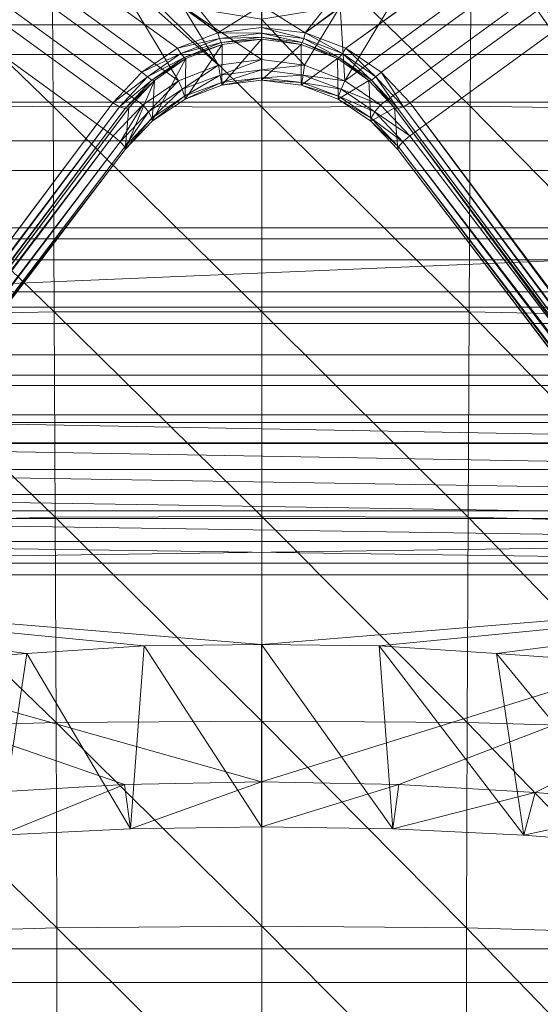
# Model space of a CAD drawing. Header units: inches. Extents: x 813 to 1305, y 19 to 194.
# Tile 319 of 656: x 1169.06 to 1171.97, y 134.95 to 140.46. Entities that reach past the tile are written whole.
import ezdxf

# ---------------------------------------------------------------- set-up
doc = ezdxf.new("R2010")
doc.units = ezdxf.units.IN
doc.header["$MEASUREMENT"] = 0
doc.layers.add('CET color Grey2', color=7, linetype='Continuous', true_color=0x060606)
doc.layers.add('CET color Grey98', color=7, linetype='Continuous', true_color=0xfafafa)
doc.layers.add('CET Default', color=7, linetype='Continuous')

# ---------------------------------------------------------------- blocks, each defined once
blk = doc.blocks.new('*C286')
at = {"layer": 'CET color Grey2', "linetype": 'Continuous', "lineweight": 0}
for points, invisible_edges in [([(7.2992, 16.4808, 17.1415), (-7.2922, 16.4808, 17.1415), (-8.5387, 3.2598, 17.4249), (7.2992, 16.4808, 17.1415)], 4), ([(7.2992, 16.4808, 17.1415), (-8.5387, 3.2598, 17.4249), (8.5458, 3.2599, 17.4249), (7.2992, 16.4808, 17.1415)], 9), ([(3.1915, 12.0571, 16.3707), (3.1945, 7.477, 16.5307), (-3.1872, 7.477, 16.5307), (3.1915, 12.0571, 16.3707)], 4), ([(3.1915, 12.0571, 16.3707), (-3.1872, 7.477, 16.5307), (-3.1842, 12.0571, 16.3707), (3.1915, 12.0571, 16.3707)], 9), ([(3.1945, 7.477, 16.5307), (-3.1458, 4.533, 17.0724), (-3.1872, 7.477, 16.5307), (3.1945, 7.477, 16.5307)], 9), ([(3.1945, 7.477, 16.5307), (3.1531, 4.533, 17.0724), (-3.1458, 4.533, 17.0724), (3.1945, 7.477, 16.5307)], 4), ([(3.1531, 4.533, 17.0724), (3.2067, 4.3447, 17.0827), (-3.1994, 4.3447, 17.0827), (3.1531, 4.533, 17.0724)], 4), ([(3.1531, 4.533, 17.0724), (-3.1994, 4.3447, 17.0827), (-3.1458, 4.533, 17.0724), (3.1531, 4.533, 17.0724)], 9), ([(3.2067, 4.3447, 17.0827), (3.3093, 4.1781, 17.0958), (-3.302, 4.1781, 17.0958), (3.2067, 4.3447, 17.0827)], 4), ([(3.2067, 4.3447, 17.0827), (-3.302, 4.1781, 17.0958), (-3.1994, 4.3447, 17.0827), (3.2067, 4.3447, 17.0827)], 9)]:
    blk.add_3dface(points, dxfattribs=dict(at, invisible_edges=invisible_edges))
at = {"layer": 'CET color Grey98', "linetype": 'Continuous', "lineweight": 0}
for points, invisible_edges in [([(-1.3522, 10.4609, 7.9935), (-1.3643, 10.2184, 7.9439), (-0.4713, 9.5697, 7.9439), (-1.3522, 10.4609, 7.9935)], 4), ([(-1.3522, 10.4609, 7.9935), (-0.4713, 9.5697, 7.9439), (-0.2445, 9.6561, 7.9935), (-1.3522, 10.4609, 7.9935)], 9), ([(0.2445, 9.6561, 7.9935), (1.3643, 10.2184, 7.9439), (1.3522, 10.4609, 7.9935), (0.2445, 9.6561, 7.9935)], 9), ([(-1.3643, 10.2184, 7.9439), (-1.43, 9.9884, 7.8789), (-0.6698, 9.436, 7.8789), (-1.3643, 10.2184, 7.9439)], 4), ([(-1.3643, 10.2184, 7.9439), (-0.6698, 9.436, 7.8789), (-0.4713, 9.5697, 7.9439), (-1.3643, 10.2184, 7.9439)], 9), ([(0.2445, 9.6561, 7.9935), (0.4713, 9.5697, 7.9439), (1.3643, 10.2184, 7.9439), (0.2445, 9.6561, 7.9935)], 4), ([(0.4713, 9.5697, 7.9439), (1.43, 9.9884, 7.8789), (1.3643, 10.2184, 7.9439), (0.4713, 9.5697, 7.9439)], 9), ([(4.5701, 9.7012, 14.2348), (4.5487, 10.1414, 14.0628), (-4.5701, 9.7012, 14.2348), (4.5701, 9.7012, 14.2348)], 2), ([(4.5487, 10.1414, 14.0628), (-4.5487, 10.1414, 14.0628), (-4.5701, 9.7012, 14.2348), (4.5487, 10.1414, 14.0628)], 4), ([(-1.6042, 9.9369, 5.2173), (-1.5386, 10.1679, 5.2621), (-0.4656, 9.3883, 5.2621), (-1.6042, 9.9369, 5.2173)], 4), ([(0.665, 9.2544, 5.2173), (0.4656, 9.3883, 5.2621), (1.5386, 10.1679, 5.2621), (0.665, 9.2544, 5.2173)], 4), ([(0.665, 9.2544, 5.2173), (1.5386, 10.1679, 5.2621), (1.6042, 9.9369, 5.2173), (0.665, 9.2544, 5.2173)], 9), ([(4.2184, 9.5348, 11.399), (-4.2184, 9.5348, 11.399), (-4.1667, 10.0152, 11.456), (4.2184, 9.5348, 11.399)], 4), ([(4.1667, 10.0152, 11.456), (4.2184, 9.5348, 11.399), (-4.1667, 10.0152, 11.456), (4.1667, 10.0152, 11.456)], 2), ([(-1.43, 9.9884, 7.8789), (-1.5433, 9.7814, 7.8028), (-0.8317, 9.2644, 7.8028), (-1.43, 9.9884, 7.8789)], 4), ([(-1.43, 9.9884, 7.8789), (-0.8317, 9.2644, 7.8028), (-0.6698, 9.436, 7.8789), (-1.43, 9.9884, 7.8789)], 9), ([(0.4713, 9.5697, 7.9439), (0.6698, 9.436, 7.8789), (1.43, 9.9884, 7.8789), (0.4713, 9.5697, 7.9439)], 4), ([(0.6698, 9.436, 7.8789), (1.5433, 9.7814, 7.8028), (1.43, 9.9884, 7.8789), (0.6698, 9.436, 7.8789)], 9), ([(-0.665, 9.2544, 5.2173), (-1.7186, 9.7261, 5.17), (-1.6042, 9.9369, 5.2173), (-0.665, 9.2544, 5.2173)], 9), ([(-1.6042, 9.9369, 5.2173), (-0.4656, 9.3883, 5.2621), (-0.665, 9.2544, 5.2173), (-1.6042, 9.9369, 5.2173)], 9), ([(1.6042, 9.9369, 5.2173), (0.8301, 9.0806, 5.17), (0.665, 9.2544, 5.2173), (1.6042, 9.9369, 5.2173)], 9), ([(1.6042, 9.9369, 5.2173), (1.7186, 9.7261, 5.17), (0.8301, 9.0806, 5.17), (1.6042, 9.9369, 5.2173)], 4), ([(-7.9295, 0.7253, 4.0341), (-0.8317, 9.2644, 7.8028), (-1.5433, 9.7814, 7.8028), (-7.9295, 0.7253, 4.0341)], 9), ([(0.6698, 9.436, 7.8789), (0.8317, 9.2644, 7.8028), (1.5433, 9.7814, 7.8028), (0.6698, 9.436, 7.8789)], 4), ([(7.4711, 0.3922, 4.0341), (1.5433, 9.7814, 7.8028), (0.8317, 9.2644, 7.8028), (7.4711, 0.3922, 4.0341)], 9), ([(7.4711, 0.3922, 4.0341), (7.9295, 0.7253, 4.0341), (1.5433, 9.7814, 7.8028), (7.4711, 0.3922, 4.0341)], 4), ([(-1.7186, 9.7261, 5.17), (-0.8301, 9.0806, 5.17), (-6.7802, 1.2568, 3.2159), (-1.7186, 9.7261, 5.17)], 4), ([(4.5712, 9.2677, 14.4259), (4.5701, 9.7012, 14.2348), (-4.5712, 9.2677, 14.4259), (4.5712, 9.2677, 14.4259)], 2), ([(4.5701, 9.7012, 14.2348), (-4.5701, 9.7012, 14.2348), (-4.5712, 9.2677, 14.4259), (4.5701, 9.7012, 14.2348)], 4), ([(-0.665, 9.2544, 5.2173), (-0.8301, 9.0806, 5.17), (-1.7186, 9.7261, 5.17), (-0.665, 9.2544, 5.2173)], 4), ([(0.8301, 9.0806, 5.17), (1.7186, 9.7261, 5.17), (7.3207, 1.6495, 3.2159), (0.8301, 9.0806, 5.17)], 4), ([(4.2257, 9.0517, 11.3398), (-4.2257, 9.0517, 11.3398), (-4.2184, 9.5348, 11.399), (4.2257, 9.0517, 11.3398)], 4), ([(4.2184, 9.5348, 11.399), (4.2257, 9.0517, 11.3398), (-4.2184, 9.5348, 11.399), (4.2184, 9.5348, 11.399)], 2), ([(-7.9295, 0.7253, 4.0341), (-7.4711, 0.3922, 4.0341), (-0.8317, 9.2644, 7.8028), (-7.9295, 0.7253, 4.0341)], 4), ([(4.5712, 9.2677, 14.4259), (-4.5712, 9.2677, 14.4259), (-4.5678, 8.886, 14.5997), (4.5712, 9.2677, 14.4259)], 4), ([(4.5678, 8.886, 14.5997), (4.5712, 9.2677, 14.4259), (-4.5678, 8.886, 14.5997), (4.5678, 8.886, 14.5997)], 2), ([(4.226, 8.5666, 11.2988), (-4.226, 8.5666, 11.2988), (-4.2257, 9.0517, 11.3398), (4.226, 8.5666, 11.2988)], 4), ([(4.2257, 9.0517, 11.3398), (4.226, 8.5666, 11.2988), (-4.2257, 9.0517, 11.3398), (4.2257, 9.0517, 11.3398)], 2), ([(0.8301, 9.0806, 5.17), (7.3207, 1.6495, 3.2159), (6.7802, 1.2568, 3.2159), (0.8301, 9.0806, 5.17)], 9), ([(4.5678, 8.886, 14.5997), (-4.5678, 8.886, 14.5997), (-4.5649, 8.5042, 14.7736), (4.5678, 8.886, 14.5997)], 4), ([(4.5649, 8.5042, 14.7736), (4.5678, 8.886, 14.5997), (-4.5649, 8.5042, 14.7736), (4.5649, 8.5042, 14.7736)], 2), ([(4.2262, 8.3875, 11.2961), (-4.2262, 8.3875, 11.2961), (-4.226, 8.5666, 11.2988), (4.2262, 8.3875, 11.2961)], 4), ([(4.226, 8.5666, 11.2988), (4.2262, 8.3875, 11.2961), (-4.226, 8.5666, 11.2988), (4.226, 8.5666, 11.2988)], 2), ([(4.2264, 8.2086, 11.3028), (-4.2264, 8.2086, 11.3028), (-4.2262, 8.3875, 11.2961), (4.2264, 8.2086, 11.3028)], 4), ([(4.2262, 8.3875, 11.2961), (4.2264, 8.2086, 11.3028), (-4.2262, 8.3875, 11.2961), (4.2262, 8.3875, 11.2961)], 2), ([(4.2266, 8.0304, 11.3214), (-4.2266, 8.0304, 11.3214), (-4.2264, 8.2086, 11.3028), (4.2266, 8.0304, 11.3214)], 4), ([(4.2264, 8.2086, 11.3028), (4.2266, 8.0304, 11.3214), (-4.2264, 8.2086, 11.3028), (4.2264, 8.2086, 11.3028)], 2), ([(4.5686, 7.7409, 15.122), (4.5638, 8.1224, 14.9476), (-4.5686, 7.7409, 15.122), (4.5686, 7.7409, 15.122)], 2), ([(4.5638, 8.1224, 14.9476), (-4.5638, 8.1224, 14.9476), (-4.5686, 7.7409, 15.122), (4.5638, 8.1224, 14.9476)], 4), ([(4.2269, 7.8548, 11.357), (-4.2269, 7.8548, 11.357), (-4.2266, 8.0304, 11.3214), (4.2269, 7.8548, 11.357)], 4), ([(4.2266, 8.0304, 11.3214), (4.2269, 7.8548, 11.357), (-4.2266, 8.0304, 11.3214), (4.2266, 8.0304, 11.3214)], 2), ([(4.2274, 7.6844, 11.4115), (-4.2274, 7.6844, 11.4115), (-4.2269, 7.8548, 11.357), (4.2274, 7.6844, 11.4115)], 4), ([(4.2269, 7.8548, 11.357), (4.2274, 7.6844, 11.4115), (-4.2269, 7.8548, 11.357), (4.2269, 7.8548, 11.357)], 2), ([(4.5839, 7.3602, 15.2975), (4.5686, 7.7409, 15.122), (-4.5839, 7.3602, 15.2975), (4.5839, 7.3602, 15.2975)], 2), ([(4.5686, 7.7409, 15.122), (-4.5686, 7.7409, 15.122), (-4.5839, 7.3602, 15.2975), (4.5686, 7.7409, 15.122)], 4), ([(4.2295, 7.52, 11.4815), (-4.2295, 7.52, 11.4815), (-4.2274, 7.6844, 11.4115), (4.2295, 7.52, 11.4815)], 4), ([(4.2274, 7.6844, 11.4115), (4.2295, 7.52, 11.4815), (-4.2274, 7.6844, 11.4115), (4.2274, 7.6844, 11.4115)], 2), ([(4.6356, 6.9825, 15.4715), (4.5839, 7.3602, 15.2975), (-4.6356, 6.9825, 15.4715), (4.6356, 6.9825, 15.4715)], 2), ([(4.5839, 7.3602, 15.2975), (-4.5839, 7.3602, 15.2975), (-4.6356, 6.9825, 15.4715), (4.5839, 7.3602, 15.2975)], 4), ([(-4.7279, 6.6259, 15.6345), (4.7279, 6.6259, 15.6345), (4.6356, 6.9825, 15.4715), (-4.7279, 6.6259, 15.6345)], 4), ([(-4.6356, 6.9825, 15.4715), (-4.7279, 6.6259, 15.6345), (4.6356, 6.9825, 15.4715), (-4.6356, 6.9825, 15.4715)], 2)]:
    blk.add_3dface(points, dxfattribs=dict(at, invisible_edges=invisible_edges))
for points in [[(-0.7935, 10.0675, 8.0621), (-1.3522, 10.4609, 7.9935), (-0.2445, 9.6561, 7.9935), (-0.7935, 10.0675, 8.0621)], [(0.7924, 10.0667, 8.0621), (0.2445, 9.6561, 7.9935), (1.3522, 10.4609, 7.9935), (0.7924, 10.0667, 8.0621)], [(-1.1666, 9.246, 19.4461), (-1.1732, 10.3958, 19.3816), (-2.3423, 10.3851, 19.4332), (-1.1666, 9.246, 19.4461)], [(-1.1666, 9.246, 19.4461), (-2.3423, 10.3851, 19.4332), (-2.3303, 9.2278, 19.4908), (-1.1666, 9.246, 19.4461)], [(0.0005, 9.2406, 19.4318), (0.0005, 10.3844, 19.3652), (-1.1732, 10.3958, 19.3816), (0.0005, 9.2406, 19.4318)], [(0.0005, 9.2406, 19.4318), (-1.1732, 10.3958, 19.3816), (-1.1666, 9.246, 19.4461), (0.0005, 9.2406, 19.4318)], [(1.1676, 9.246, 19.4461), (1.1742, 10.3958, 19.3816), (0.0005, 10.3844, 19.3652), (1.1676, 9.246, 19.4461)], [(1.1676, 9.246, 19.4461), (0.0005, 10.3844, 19.3652), (0.0005, 9.2406, 19.4318), (1.1676, 9.246, 19.4461)], [(2.3313, 9.2278, 19.4908), (1.1742, 10.3958, 19.3816), (1.1676, 9.246, 19.4461), (2.3313, 9.2278, 19.4908)], [(2.3313, 9.2278, 19.4908), (2.3433, 10.3851, 19.4332), (1.1742, 10.3958, 19.3816), (2.3313, 9.2278, 19.4908)], [(-0.8381, 10.0062, 5.3594), (-1.5386, 10.1679, 5.2621), (-0.4656, 9.3883, 5.2621), (-0.8381, 10.0062, 5.3594)], [(0.8369, 10.0054, 5.3594), (0.4656, 9.3883, 5.2621), (1.5386, 10.1679, 5.2621), (0.8369, 10.0054, 5.3594)], [(-0.7935, 10.0675, 8.0621), (-0.2445, 9.6561, 7.9935), (-0.4175, 9.8757, 8.0621), (-0.7935, 10.0675, 8.0621)], [(0.4162, 9.8753, 8.0621), (0.2445, 9.6561, 7.9935), (0.7924, 10.0667, 8.0621), (0.4162, 9.8753, 8.0621)], [(-0.8381, 10.0062, 5.3594), (-0.4656, 9.3883, 5.2621), (-0.2407, 9.4748, 5.3023), (-0.8381, 10.0062, 5.3594)], [(-0.8381, 10.0062, 5.3594), (-0.2407, 9.4748, 5.3023), (-0.441, 9.8036, 5.3594), (-0.8381, 10.0062, 5.3594)], [(0.4396, 9.8032, 5.3594), (0.4656, 9.3883, 5.2621), (0.8369, 10.0054, 5.3594), (0.4396, 9.8032, 5.3594)], [(-0.4175, 9.8757, 8.0621), (-0.2445, 9.6561, 7.9935), (-0.0007, 9.8095, 8.0621), (-0.4175, 9.8757, 8.0621)], [(-0.0007, 9.8095, 8.0621), (0.2445, 9.6561, 7.9935), (0.4162, 9.8753, 8.0621), (-0.0007, 9.8095, 8.0621)], [(-0.441, 9.8036, 5.3594), (-0.2407, 9.4748, 5.3023), (0, 9.5075, 5.324), (-0.441, 9.8036, 5.3594)], [(-0.441, 9.8036, 5.3594), (0, 9.5075, 5.324), (-0.0007, 9.7336, 5.3594), (-0.441, 9.8036, 5.3594)], [(-0.0007, 9.8095, 8.0621), (-0.2445, 9.6561, 7.9935), (0, 9.6861, 8.0177), (-0.0007, 9.8095, 8.0621)], [(-0.0007, 9.8095, 8.0621), (0, 9.6861, 8.0177), (0.2445, 9.6561, 7.9935), (-0.0007, 9.8095, 8.0621)], [(-0.0007, 9.7336, 5.3594), (0.4396, 9.8032, 5.3594), (0.2407, 9.4748, 5.3023), (-0.0007, 9.7336, 5.3594)], [(0.4396, 9.8032, 5.3594), (0.2407, 9.4748, 5.3023), (0.4656, 9.3883, 5.2621), (0.4396, 9.8032, 5.3594)], [(7.9295, 0.7253, 4.0341), (1.5754, 9.8104, 7.7876), (1.5433, 9.7814, 7.8028), (7.9295, 0.7253, 4.0341)], [(-0.0007, 9.7336, 5.3594), (0.2407, 9.4748, 5.3023), (0, 9.5075, 5.324), (-0.0007, 9.7336, 5.3594)], [(-0.2359, 9.625, 7.9742), (-0.2445, 9.6561, 7.9935), (-0.4713, 9.5697, 7.9439), (-0.2359, 9.625, 7.9742)], [(0, 9.6547, 7.9979), (0, 9.6861, 8.0177), (-0.2445, 9.6561, 7.9935), (0, 9.6547, 7.9979)], [(0, 9.6547, 7.9979), (-0.2445, 9.6561, 7.9935), (-0.2359, 9.625, 7.9742), (0, 9.6547, 7.9979)], [(0, 9.6321, 7.9684), (0, 9.6547, 7.9979), (-0.2359, 9.625, 7.9742), (0, 9.6321, 7.9684)], [(0.2359, 9.625, 7.9742), (0.2445, 9.6561, 7.9935), (0, 9.6861, 8.0177), (0.2359, 9.625, 7.9742)], [(0.2359, 9.625, 7.9742), (0, 9.6861, 8.0177), (0, 9.6547, 7.9979), (0.2359, 9.625, 7.9742)], [(0.226, 9.6019, 7.944), (0.2359, 9.625, 7.9742), (0, 9.6547, 7.9979), (0.226, 9.6019, 7.944)], [(0.226, 9.6019, 7.944), (0, 9.6547, 7.9979), (0, 9.6321, 7.9684), (0.226, 9.6019, 7.944)], [(0.4517, 9.5404, 7.9263), (0.2445, 9.6561, 7.9935), (0.2359, 9.625, 7.9742), (0.4517, 9.5404, 7.9263)], [(0.4517, 9.5404, 7.9263), (0.4713, 9.5697, 7.9439), (0.2445, 9.6561, 7.9935), (0.4517, 9.5404, 7.9263)], [(-0.2359, 9.625, 7.9742), (-0.4713, 9.5697, 7.9439), (-0.4517, 9.5404, 7.9263), (-0.2359, 9.625, 7.9742)], [(-0.226, 9.6019, 7.944), (-0.2359, 9.625, 7.9742), (-0.4517, 9.5404, 7.9263), (-0.226, 9.6019, 7.944)], [(-0.226, 9.6019, 7.944), (-0.4517, 9.5404, 7.9263), (-0.4342, 9.5189, 7.8955), (-0.226, 9.6019, 7.944)], [(-0.2204, 9.5918, 7.9075), (-0.226, 9.6019, 7.944), (-0.4342, 9.5189, 7.8955), (-0.2204, 9.5918, 7.9075)], [(-0.2204, 9.5918, 7.9075), (-0.4342, 9.5189, 7.8955), (-0.4239, 9.5124, 7.8569), (-0.2204, 9.5918, 7.9075)], [(-0.4286, 9.2855, 5.3691), (-0.2218, 9.3639, 5.4104), (-0.2204, 9.5918, 7.9075), (-0.4286, 9.2855, 5.3691)], [(-0.4286, 9.2855, 5.3691), (-0.2204, 9.5918, 7.9075), (-0.4239, 9.5124, 7.8569), (-0.4286, 9.2855, 5.3691)], [(0, 9.6321, 7.9684), (-0.2359, 9.625, 7.9742), (-0.226, 9.6019, 7.944), (0, 9.6321, 7.9684)], [(0, 9.6209, 7.9329), (0, 9.6321, 7.9684), (-0.226, 9.6019, 7.944), (0, 9.6209, 7.9329)], [(0, 9.6209, 7.9329), (-0.226, 9.6019, 7.944), (-0.2204, 9.5918, 7.9075), (0, 9.6209, 7.9329)], [(-0.2218, 9.3639, 5.4104), (0, 9.392, 5.4318), (0, 9.6209, 7.9329), (-0.2218, 9.3639, 5.4104)], [(-0.2218, 9.3639, 5.4104), (0, 9.6209, 7.9329), (-0.2204, 9.5918, 7.9075), (-0.2218, 9.3639, 5.4104)], [(0.2204, 9.5918, 7.9075), (0.226, 9.6019, 7.944), (0, 9.6321, 7.9684), (0.2204, 9.5918, 7.9075)], [(0.2204, 9.5918, 7.9075), (0, 9.6321, 7.9684), (0, 9.6209, 7.9329), (0.2204, 9.5918, 7.9075)], [(0, 9.392, 5.4318), (0.2204, 9.5918, 7.9075), (0, 9.6209, 7.9329), (0, 9.392, 5.4318)], [(0, 9.392, 5.4318), (0.2218, 9.3639, 5.4104), (0.2204, 9.5918, 7.9075), (0, 9.392, 5.4318)], [(0.4239, 9.5124, 7.8569), (0.226, 9.6019, 7.944), (0.2204, 9.5918, 7.9075), (0.4239, 9.5124, 7.8569)], [(0.2218, 9.3639, 5.4104), (0.4239, 9.5124, 7.8569), (0.2204, 9.5918, 7.9075), (0.2218, 9.3639, 5.4104)], [(0.4342, 9.5189, 7.8955), (0.2359, 9.625, 7.9742), (0.226, 9.6019, 7.944), (0.4342, 9.5189, 7.8955)], [(0.4239, 9.5124, 7.8569), (0.4342, 9.5189, 7.8955), (0.226, 9.6019, 7.944), (0.4239, 9.5124, 7.8569)], [(0.4342, 9.5189, 7.8955), (0.4517, 9.5404, 7.9263), (0.2359, 9.625, 7.9742), (0.4342, 9.5189, 7.8955)], [(-0.4517, 9.5404, 7.9263), (-0.4713, 9.5697, 7.9439), (-0.6698, 9.436, 7.8789), (-0.4517, 9.5404, 7.9263)], [(-0.4517, 9.5404, 7.9263), (-0.6698, 9.436, 7.8789), (-0.6393, 9.4099, 7.863), (-0.4517, 9.5404, 7.9263)], [(-0.4342, 9.5189, 7.8955), (-0.4517, 9.5404, 7.9263), (-0.6393, 9.4099, 7.863), (-0.4342, 9.5189, 7.8955)], [(0.6149, 9.3923, 7.8316), (0.4517, 9.5404, 7.9263), (0.4342, 9.5189, 7.8955), (0.6149, 9.3923, 7.8316)], [(0.6393, 9.4099, 7.863), (0.4713, 9.5697, 7.9439), (0.4517, 9.5404, 7.9263), (0.6393, 9.4099, 7.863)], [(0.6149, 9.3923, 7.8316), (0.6393, 9.4099, 7.863), (0.4517, 9.5404, 7.9263), (0.6149, 9.3923, 7.8316)], [(0.6393, 9.4099, 7.863), (0.6698, 9.436, 7.8789), (0.4713, 9.5697, 7.9439), (0.6393, 9.4099, 7.863)], [(-0.4342, 9.5189, 7.8955), (-0.6393, 9.4099, 7.863), (-0.6149, 9.3923, 7.8316), (-0.4342, 9.5189, 7.8955)], [(-0.4239, 9.5124, 7.8569), (-0.4342, 9.5189, 7.8955), (-0.6149, 9.3923, 7.8316), (-0.4239, 9.5124, 7.8569)], [(-0.4239, 9.5124, 7.8569), (-0.6149, 9.3923, 7.8316), (-0.6002, 9.3906, 7.7909), (-0.4239, 9.5124, 7.8569)], [(-0.6116, 9.1629, 5.3226), (-0.4286, 9.2855, 5.3691), (-0.4239, 9.5124, 7.8569), (-0.6116, 9.1629, 5.3226)], [(-0.6116, 9.1629, 5.3226), (-0.4239, 9.5124, 7.8569), (-0.6002, 9.3906, 7.7909), (-0.6116, 9.1629, 5.3226)], [(-0.2407, 9.4748, 5.3023), (-0.445, 9.3404, 5.274), (-0.4656, 9.3883, 5.2621), (-0.2407, 9.4748, 5.3023)], [(-0.2407, 9.4748, 5.3023), (-0.2324, 9.4194, 5.3124), (-0.445, 9.3404, 5.274), (-0.2407, 9.4748, 5.3023)], [(0, 9.5075, 5.324), (-0.2324, 9.4194, 5.3124), (-0.2407, 9.4748, 5.3023), (0, 9.5075, 5.324)], [(0, 9.5075, 5.324), (0, 9.4485, 5.333), (-0.2324, 9.4194, 5.3124), (0, 9.5075, 5.324)], [(0.2407, 9.4748, 5.3023), (0, 9.4485, 5.333), (0, 9.5075, 5.324), (0.2407, 9.4748, 5.3023)], [(0.2407, 9.4748, 5.3023), (0.2324, 9.4194, 5.3124), (0, 9.4485, 5.333), (0.2407, 9.4748, 5.3023)], [(0.2218, 9.3639, 5.4104), (0.4286, 9.2855, 5.3691), (0.4239, 9.5124, 7.8569), (0.2218, 9.3639, 5.4104)], [(0.4656, 9.3883, 5.2621), (0.2324, 9.4194, 5.3124), (0.2407, 9.4748, 5.3023), (0.4656, 9.3883, 5.2621)], [(0.6002, 9.3906, 7.7909), (0.4342, 9.5189, 7.8955), (0.4239, 9.5124, 7.8569), (0.6002, 9.3906, 7.7909)], [(0.4286, 9.2855, 5.3691), (0.6002, 9.3906, 7.7909), (0.4239, 9.5124, 7.8569), (0.4286, 9.2855, 5.3691)], [(0.6002, 9.3906, 7.7909), (0.6149, 9.3923, 7.8316), (0.4342, 9.5189, 7.8955), (0.6002, 9.3906, 7.7909)], [(-0.6393, 9.4099, 7.863), (-0.6698, 9.436, 7.8789), (-0.8317, 9.2644, 7.8028), (-0.6393, 9.4099, 7.863)], [(-0.2324, 9.4194, 5.3124), (-0.431, 9.3013, 5.314), (-0.445, 9.3404, 5.274), (-0.2324, 9.4194, 5.3124)], [(-0.2324, 9.4194, 5.3124), (-0.2245, 9.3777, 5.353), (-0.431, 9.3013, 5.314), (-0.2324, 9.4194, 5.3124)], [(0, 9.4485, 5.333), (-0.2245, 9.3777, 5.353), (-0.2324, 9.4194, 5.3124), (0, 9.4485, 5.333)], [(0, 9.4485, 5.333), (0, 9.405, 5.3736), (-0.2245, 9.3777, 5.353), (0, 9.4485, 5.333)], [(0.2324, 9.4194, 5.3124), (0, 9.405, 5.3736), (0, 9.4485, 5.333), (0.2324, 9.4194, 5.3124)], [(0.2324, 9.4194, 5.3124), (0.2245, 9.3777, 5.353), (0, 9.405, 5.3736), (0.2324, 9.4194, 5.3124)], [(0.445, 9.3404, 5.274), (0.2245, 9.3777, 5.353), (0.2324, 9.4194, 5.3124), (0.445, 9.3404, 5.274)], [(0.4656, 9.3883, 5.2621), (0.445, 9.3404, 5.274), (0.2324, 9.4194, 5.3124), (0.4656, 9.3883, 5.2621)], [(0.7942, 9.2428, 7.7876), (0.6698, 9.436, 7.8789), (0.6393, 9.4099, 7.863), (0.7942, 9.2428, 7.7876)], [(0.7942, 9.2428, 7.7876), (0.8317, 9.2644, 7.8028), (0.6698, 9.436, 7.8789), (0.7942, 9.2428, 7.7876)], [(-0.6393, 9.4099, 7.863), (-0.8317, 9.2644, 7.8028), (-0.7942, 9.2428, 7.7876), (-0.6393, 9.4099, 7.863)], [(-0.6149, 9.3923, 7.8316), (-0.6393, 9.4099, 7.863), (-0.7942, 9.2428, 7.7876), (-0.6149, 9.3923, 7.8316)], [(-0.6149, 9.3923, 7.8316), (-0.7942, 9.2428, 7.7876), (-0.7627, 9.2327, 7.7558), (-0.6149, 9.3923, 7.8316)], [(-0.6002, 9.3906, 7.7909), (-0.6149, 9.3923, 7.8316), (-0.7627, 9.2327, 7.7558), (-0.6002, 9.3906, 7.7909)], [(-0.6002, 9.3906, 7.7909), (-0.7627, 9.2327, 7.7558), (-0.7438, 9.2362, 7.7141), (-0.6002, 9.3906, 7.7909)], [(-0.7627, 9.0035, 5.2733), (-0.6116, 9.1629, 5.3226), (-0.6002, 9.3906, 7.7909), (-0.7627, 9.0035, 5.2733)], [(-0.7627, 9.0035, 5.2733), (-0.6002, 9.3906, 7.7909), (-0.7438, 9.2362, 7.7141), (-0.7627, 9.0035, 5.2733)], [(-0.4656, 9.3883, 5.2621), (-0.6326, 9.2148, 5.2308), (-0.665, 9.2544, 5.2173), (-0.4656, 9.3883, 5.2621)], [(-0.4656, 9.3883, 5.2621), (-0.445, 9.3404, 5.274), (-0.6326, 9.2148, 5.2308), (-0.4656, 9.3883, 5.2621)], [(-0.2245, 9.3777, 5.353), (-0.4286, 9.2855, 5.3691), (-0.431, 9.3013, 5.314), (-0.2245, 9.3777, 5.353)], [(-0.2245, 9.3777, 5.353), (-0.2218, 9.3639, 5.4104), (-0.4286, 9.2855, 5.3691), (-0.2245, 9.3777, 5.353)], [(0, 9.405, 5.3736), (-0.2218, 9.3639, 5.4104), (-0.2245, 9.3777, 5.353), (0, 9.405, 5.3736)], [(0, 9.405, 5.3736), (0, 9.392, 5.4318), (-0.2218, 9.3639, 5.4104), (0, 9.405, 5.3736)], [(0.2245, 9.3777, 5.353), (0, 9.392, 5.4318), (0, 9.405, 5.3736), (0.2245, 9.3777, 5.353)], [(0.2245, 9.3777, 5.353), (0.2218, 9.3639, 5.4104), (0, 9.392, 5.4318), (0.2245, 9.3777, 5.353)], [(0.431, 9.3013, 5.314), (0.2218, 9.3639, 5.4104), (0.2245, 9.3777, 5.353), (0.431, 9.3013, 5.314)], [(0.431, 9.3013, 5.314), (0.4286, 9.2855, 5.3691), (0.2218, 9.3639, 5.4104), (0.431, 9.3013, 5.314)], [(0.445, 9.3404, 5.274), (0.431, 9.3013, 5.314), (0.2245, 9.3777, 5.353), (0.445, 9.3404, 5.274)], [(0.4286, 9.2855, 5.3691), (0.6116, 9.1629, 5.3226), (0.6002, 9.3906, 7.7909), (0.4286, 9.2855, 5.3691)], [(0.665, 9.2544, 5.2173), (0.445, 9.3404, 5.274), (0.4656, 9.3883, 5.2621), (0.665, 9.2544, 5.2173)], [(0.7438, 9.2362, 7.7141), (0.6149, 9.3923, 7.8316), (0.6002, 9.3906, 7.7909), (0.7438, 9.2362, 7.7141)], [(0.6116, 9.1629, 5.3226), (0.7438, 9.2362, 7.7141), (0.6002, 9.3906, 7.7909), (0.6116, 9.1629, 5.3226)], [(0.7627, 9.2327, 7.7558), (0.6393, 9.4099, 7.863), (0.6149, 9.3923, 7.8316), (0.7627, 9.2327, 7.7558)], [(0.7438, 9.2362, 7.7141), (0.7627, 9.2327, 7.7558), (0.6149, 9.3923, 7.8316), (0.7438, 9.2362, 7.7141)], [(0.7627, 9.2327, 7.7558), (0.7942, 9.2428, 7.7876), (0.6393, 9.4099, 7.863), (0.7627, 9.2327, 7.7558)], [(-0.445, 9.3404, 5.274), (-0.6133, 9.1799, 5.2699), (-0.6326, 9.2148, 5.2308), (-0.445, 9.3404, 5.274)], [(-0.445, 9.3404, 5.274), (-0.431, 9.3013, 5.314), (-0.6133, 9.1799, 5.2699), (-0.445, 9.3404, 5.274)], [(0.6326, 9.2148, 5.2308), (0.431, 9.3013, 5.314), (0.445, 9.3404, 5.274), (0.6326, 9.2148, 5.2308)], [(0.665, 9.2544, 5.2173), (0.6326, 9.2148, 5.2308), (0.445, 9.3404, 5.274), (0.665, 9.2544, 5.2173)], [(-7.4711, 0.3922, 4.0341), (-0.7942, 9.2428, 7.7876), (-0.8317, 9.2644, 7.8028), (-7.4711, 0.3922, 4.0341)], [(-0.665, 9.2544, 5.2173), (-0.7906, 9.0471, 5.1839), (-0.8301, 9.0806, 5.17), (-0.665, 9.2544, 5.2173)], [(-0.665, 9.2544, 5.2173), (-0.6326, 9.2148, 5.2308), (-0.7906, 9.0471, 5.1839), (-0.665, 9.2544, 5.2173)], [(-0.431, 9.3013, 5.314), (-0.6116, 9.1629, 5.3226), (-0.6133, 9.1799, 5.2699), (-0.431, 9.3013, 5.314)], [(-0.431, 9.3013, 5.314), (-0.4286, 9.2855, 5.3691), (-0.6116, 9.1629, 5.3226), (-0.431, 9.3013, 5.314)], [(0.6133, 9.1799, 5.2699), (0.4286, 9.2855, 5.3691), (0.431, 9.3013, 5.314), (0.6133, 9.1799, 5.2699)], [(0.6133, 9.1799, 5.2699), (0.6116, 9.1629, 5.3226), (0.4286, 9.2855, 5.3691), (0.6133, 9.1799, 5.2699)], [(0.6326, 9.2148, 5.2308), (0.6133, 9.1799, 5.2699), (0.431, 9.3013, 5.314), (0.6326, 9.2148, 5.2308)], [(0.8301, 9.0806, 5.17), (0.6326, 9.2148, 5.2308), (0.665, 9.2544, 5.2173), (0.8301, 9.0806, 5.17)], [(0.8317, 9.2644, 7.8028), (0.7942, 9.2428, 7.7876), (7.4349, 0.3719, 4.018), (0.8317, 9.2644, 7.8028)], [(0.8317, 9.2644, 7.8028), (7.4349, 0.3719, 4.018), (7.4711, 0.3922, 4.0341), (0.8317, 9.2644, 7.8028)], [(-7.4711, 0.3922, 4.0341), (-7.4348, 0.3719, 4.018), (-0.7942, 9.2428, 7.7876), (-7.4711, 0.3922, 4.0341)], [(-7.4348, 0.3719, 4.018), (-0.7627, 9.2327, 7.7558), (-0.7942, 9.2428, 7.7876), (-7.4348, 0.3719, 4.018)], [(-7.4348, 0.3719, 4.018), (-7.4047, 0.3627, 3.9865), (-0.7627, 9.2327, 7.7558), (-7.4348, 0.3719, 4.018)], [(-7.4047, 0.3627, 3.9865), (-7.3865, 0.3663, 3.946), (-0.7438, 9.2362, 7.7141), (-7.4047, 0.3627, 3.9865)], [(-7.4047, 0.3627, 3.9865), (-0.7438, 9.2362, 7.7141), (-0.7627, 9.2327, 7.7558), (-7.4047, 0.3627, 3.9865)], [(-7.3865, 0.3663, 3.946), (-0.7627, 9.0035, 5.2733), (-0.7438, 9.2362, 7.7141), (-7.3865, 0.3663, 3.946)], [(-1.1602, 8.0964, 19.5059), (-1.1666, 9.246, 19.4461), (-2.3303, 9.2278, 19.4908), (-1.1602, 8.0964, 19.5059)], [(-1.1602, 8.0964, 19.5059), (-2.3303, 9.2278, 19.4908), (-2.3187, 8.0715, 19.5438), (-1.1602, 8.0964, 19.5059)], [(0.0005, 8.0965, 19.4936), (0.0005, 9.2406, 19.4318), (-1.1666, 9.246, 19.4461), (0.0005, 8.0965, 19.4936)], [(0.0005, 8.0965, 19.4936), (-1.1666, 9.246, 19.4461), (-1.1602, 8.0964, 19.5059), (0.0005, 8.0965, 19.4936)], [(-0.6326, 9.2148, 5.2308), (-0.7658, 9.0187, 5.222), (-0.7906, 9.0471, 5.1839), (-0.6326, 9.2148, 5.2308)], [(-0.6326, 9.2148, 5.2308), (-0.6133, 9.1799, 5.2699), (-0.7658, 9.0187, 5.222), (-0.6326, 9.2148, 5.2308)], [(1.1612, 8.0964, 19.5059), (1.1676, 9.246, 19.4461), (0.0005, 9.2406, 19.4318), (1.1612, 8.0964, 19.5059)], [(1.1612, 8.0964, 19.5059), (0.0005, 9.2406, 19.4318), (0.0005, 8.0965, 19.4936), (1.1612, 8.0964, 19.5059)], [(0.6116, 9.1629, 5.3226), (0.7627, 9.0035, 5.2733), (0.7438, 9.2362, 7.7141), (0.6116, 9.1629, 5.3226)], [(0.7906, 9.0471, 5.1839), (0.6133, 9.1799, 5.2699), (0.6326, 9.2148, 5.2308), (0.7906, 9.0471, 5.1839)], [(0.8301, 9.0806, 5.17), (0.7906, 9.0471, 5.1839), (0.6326, 9.2148, 5.2308), (0.8301, 9.0806, 5.17)], [(0.7438, 9.2362, 7.7141), (0.7627, 9.0035, 5.2733), (6.7128, 1.1798, 3.3192), (0.7438, 9.2362, 7.7141)], [(0.7438, 9.2362, 7.7141), (6.7128, 1.1798, 3.3192), (7.3865, 0.3663, 3.946), (0.7438, 9.2362, 7.7141)], [(0.7627, 9.2327, 7.7558), (0.7438, 9.2362, 7.7141), (7.3865, 0.3663, 3.946), (0.7627, 9.2327, 7.7558)], [(0.7942, 9.2428, 7.7876), (0.7627, 9.2327, 7.7558), (7.4047, 0.3627, 3.9865), (0.7942, 9.2428, 7.7876)], [(0.7627, 9.2327, 7.7558), (7.3865, 0.3663, 3.946), (7.4047, 0.3627, 3.9865), (0.7627, 9.2327, 7.7558)], [(0.7942, 9.2428, 7.7876), (7.4047, 0.3627, 3.9865), (7.4349, 0.3719, 4.018), (0.7942, 9.2428, 7.7876)], [(2.3197, 8.0715, 19.5438), (1.1676, 9.246, 19.4461), (1.1612, 8.0964, 19.5059), (2.3197, 8.0715, 19.5438)], [(2.3197, 8.0715, 19.5438), (2.3313, 9.2278, 19.4908), (1.1676, 9.246, 19.4461), (2.3197, 8.0715, 19.5438)], [(-0.6133, 9.1799, 5.2699), (-0.7627, 9.0035, 5.2733), (-0.7658, 9.0187, 5.222), (-0.6133, 9.1799, 5.2699)], [(-0.6133, 9.1799, 5.2699), (-0.6116, 9.1629, 5.3226), (-0.7627, 9.0035, 5.2733), (-0.6133, 9.1799, 5.2699)], [(0.7658, 9.0187, 5.222), (0.6116, 9.1629, 5.3226), (0.6133, 9.1799, 5.2699), (0.7658, 9.0187, 5.222)], [(0.7658, 9.0187, 5.222), (0.7627, 9.0035, 5.2733), (0.6116, 9.1629, 5.3226), (0.7658, 9.0187, 5.222)], [(0.7906, 9.0471, 5.1839), (0.7658, 9.0187, 5.222), (0.6133, 9.1799, 5.2699), (0.7906, 9.0471, 5.1839)], [(-6.7409, 1.2234, 3.23), (-6.7802, 1.2568, 3.2159), (-0.8301, 9.0806, 5.17), (-6.7409, 1.2234, 3.23)], [(-6.7409, 1.2234, 3.23), (-0.8301, 9.0806, 5.17), (-0.7906, 9.0471, 5.1839), (-6.7409, 1.2234, 3.23)], [(-6.7161, 1.195, 3.2679), (-6.7409, 1.2234, 3.23), (-0.7906, 9.0471, 5.1839), (-6.7161, 1.195, 3.2679)], [(-6.7161, 1.195, 3.2679), (-0.7906, 9.0471, 5.1839), (-0.7658, 9.0187, 5.222), (-6.7161, 1.195, 3.2679)], [(0.7658, 9.0187, 5.222), (0.7906, 9.0471, 5.1839), (6.7409, 1.2234, 3.23), (0.7658, 9.0187, 5.222)], [(0.7906, 9.0471, 5.1839), (0.8301, 9.0806, 5.17), (6.7802, 1.2568, 3.2159), (0.7906, 9.0471, 5.1839)], [(0.7906, 9.0471, 5.1839), (6.7802, 1.2568, 3.2159), (6.7409, 1.2234, 3.23), (0.7906, 9.0471, 5.1839)], [(-7.3865, 0.3663, 3.946), (-6.7128, 1.1798, 3.3192), (-0.7627, 9.0035, 5.2733), (-7.3865, 0.3663, 3.946)], [(-6.7128, 1.1798, 3.3192), (-6.7161, 1.195, 3.2679), (-0.7658, 9.0187, 5.222), (-6.7128, 1.1798, 3.3192)], [(-6.7128, 1.1798, 3.3192), (-0.7658, 9.0187, 5.222), (-0.7627, 9.0035, 5.2733), (-6.7128, 1.1798, 3.3192)], [(0.7627, 9.0035, 5.2733), (0.7658, 9.0187, 5.222), (6.7161, 1.195, 3.2679), (0.7627, 9.0035, 5.2733)], [(0.7627, 9.0035, 5.2733), (6.7161, 1.195, 3.2679), (6.7128, 1.1798, 3.3192), (0.7627, 9.0035, 5.2733)], [(0.7658, 9.0187, 5.222), (6.7409, 1.2234, 3.23), (6.7161, 1.195, 3.2679), (0.7658, 9.0187, 5.222)], [(4.5649, 8.5042, 14.7736), (-4.5649, 8.5042, 14.7736), (-4.5638, 8.1224, 14.9476), (4.5649, 8.5042, 14.7736)], [(4.5638, 8.1224, 14.9476), (4.5649, 8.5042, 14.7736), (-4.5638, 8.1224, 14.9476), (4.5638, 8.1224, 14.9476)], [(-1.1543, 6.9471, 19.5537), (-1.1602, 8.0964, 19.5059), (-2.3187, 8.0715, 19.5438), (-1.1543, 6.9471, 19.5537)], [(0.0005, 6.9518, 19.5434), (0.0005, 8.0965, 19.4936), (-1.1602, 8.0964, 19.5059), (0.0005, 6.9518, 19.5434)], [(0.0005, 6.9518, 19.5434), (-1.1602, 8.0964, 19.5059), (-1.1543, 6.9471, 19.5537), (0.0005, 6.9518, 19.5434)], [(1.1553, 6.9471, 19.5537), (1.1612, 8.0964, 19.5059), (0.0005, 8.0965, 19.4936), (1.1553, 6.9471, 19.5537)], [(1.1553, 6.9471, 19.5537), (0.0005, 8.0965, 19.4936), (0.0005, 6.9518, 19.5434), (1.1553, 6.9471, 19.5537)], [(2.3087, 6.9169, 19.5856), (1.1612, 8.0964, 19.5059), (1.1553, 6.9471, 19.5537), (2.3087, 6.9169, 19.5856)], [(2.3087, 6.9169, 19.5856), (2.3197, 8.0715, 19.5438), (1.1612, 8.0964, 19.5059), (2.3087, 6.9169, 19.5856)], [(-1.1543, 6.9471, 19.5537), (-2.3187, 8.0715, 19.5438), (-2.3077, 6.9169, 19.5856), (-1.1543, 6.9471, 19.5537)], [(4.235, 7.363, 11.567), (-4.235, 7.363, 11.567), (-4.2295, 7.52, 11.4815), (4.235, 7.363, 11.567)], [(4.2295, 7.52, 11.4815), (4.235, 7.363, 11.567), (-4.2295, 7.52, 11.4815), (4.2295, 7.52, 11.4815)], [(4.2459, 7.214, 11.6659), (-4.2459, 7.214, 11.6659), (-4.235, 7.363, 11.567), (4.2459, 7.214, 11.6659)], [(4.235, 7.363, 11.567), (4.2459, 7.214, 11.6659), (-4.235, 7.363, 11.567), (4.235, 7.363, 11.567)], [(4.2652, 7.0749, 11.7771), (-4.2652, 7.0749, 11.7771), (-4.2459, 7.214, 11.6659), (4.2652, 7.0749, 11.7771)], [(4.2459, 7.214, 11.6659), (4.2652, 7.0749, 11.7771), (-4.2459, 7.214, 11.6659), (4.2459, 7.214, 11.6659)], [(4.288, 6.9411, 11.8938), (-4.288, 6.9411, 11.8938), (-4.2652, 7.0749, 11.7771), (4.288, 6.9411, 11.8938)], [(4.2652, 7.0749, 11.7771), (4.288, 6.9411, 11.8938), (-4.2652, 7.0749, 11.7771), (4.2652, 7.0749, 11.7771)], [(4.3134, 6.8111, 12.0145), (-4.3134, 6.8111, 12.0145), (-4.288, 6.9411, 11.8938), (4.3134, 6.8111, 12.0145)], [(4.288, 6.9411, 11.8938), (4.3134, 6.8111, 12.0145), (-4.288, 6.9411, 11.8938), (4.288, 6.9411, 11.8938)], [(-1.1493, 5.7984, 19.5802), (-1.1543, 6.9471, 19.5537), (-2.3077, 6.9169, 19.5856), (-1.1493, 5.7984, 19.5802)], [(0.0005, 5.8065, 19.5711), (0.0005, 6.9518, 19.5434), (-1.1543, 6.9471, 19.5537), (0.0005, 5.8065, 19.5711)], [(0.0005, 5.8065, 19.5711), (-1.1543, 6.9471, 19.5537), (-1.1493, 5.7984, 19.5802), (0.0005, 5.8065, 19.5711)], [(1.1503, 5.7984, 19.5802), (1.1553, 6.9471, 19.5537), (0.0005, 6.9518, 19.5434), (1.1503, 5.7984, 19.5802)], [(1.1503, 5.7984, 19.5802), (0.0005, 6.9518, 19.5434), (0.0005, 5.8065, 19.5711), (1.1503, 5.7984, 19.5802)], [(2.2987, 5.7651, 19.6076), (1.1553, 6.9471, 19.5537), (1.1503, 5.7984, 19.5802), (2.2987, 5.7651, 19.6076)], [(2.2987, 5.7651, 19.6076), (2.3087, 6.9169, 19.5856), (1.1553, 6.9471, 19.5537), (2.2987, 5.7651, 19.6076)], [(-1.1493, 5.7984, 19.5802), (-2.3077, 6.9169, 19.5856), (-2.2977, 5.7651, 19.6076), (-1.1493, 5.7984, 19.5802)], [(4.3401, 6.6912, 12.1322), (-4.3401, 6.6912, 12.1322), (-4.3134, 6.8111, 12.0145), (4.3401, 6.6912, 12.1322)], [(-0.0006, 5.4674, 13.1533), (-4.3401, 6.6912, 12.1322), (4.3134, 6.8111, 12.0145), (-0.0006, 5.4674, 13.1533)], [(4.3134, 6.8111, 12.0145), (4.3401, 6.6912, 12.1322), (-4.3134, 6.8111, 12.0145), (4.3134, 6.8111, 12.0145)], [(0.7671, 5.4525, 13.1805), (-0.0006, 5.4674, 13.1533), (4.3134, 6.8111, 12.0145), (0.7671, 5.4525, 13.1805)], [(1.5296, 5.4078, 13.2601), (0.7671, 5.4525, 13.1805), (4.3134, 6.8111, 12.0145), (1.5296, 5.4078, 13.2601)], [(2.2884, 5.348, 13.3656), (1.5296, 5.4078, 13.2601), (4.3134, 6.8111, 12.0145), (2.2884, 5.348, 13.3656)], [(-0.7671, 5.4525, 13.1805), (-1.5296, 5.4078, 13.2601), (-4.3401, 6.6912, 12.1322), (-0.7671, 5.4525, 13.1805)], [(-0.0006, 5.4674, 13.1533), (-0.7671, 5.4525, 13.1805), (-4.3401, 6.6912, 12.1322), (-0.0006, 5.4674, 13.1533)], [(0, 6.2349, 15.8307), (4.7279, 6.6259, 15.6345), (-4.7279, 6.6259, 15.6345), (0, 6.2349, 15.8307)], [(-4.7279, 6.6259, 15.6345), (-0.6577, 6.2275, 15.834), (0, 6.2349, 15.8307), (-4.7279, 6.6259, 15.6345)], [(-1.3139, 6.1856, 15.853), (-0.6577, 6.2275, 15.834), (-4.7279, 6.6259, 15.6345), (-1.3139, 6.1856, 15.853)], [(-4.7279, 6.6259, 15.6345), (-1.9695, 6.1387, 15.8743), (-1.3139, 6.1856, 15.853), (-4.7279, 6.6259, 15.6345)], [(0, 6.2349, 15.8307), (0.6577, 6.2275, 15.834), (4.7279, 6.6259, 15.6345), (0, 6.2349, 15.8307)], [(4.7279, 6.6259, 15.6345), (0.6577, 6.2275, 15.834), (1.3139, 6.1856, 15.853), (4.7279, 6.6259, 15.6345)], [(1.3139, 6.1856, 15.853), (1.9695, 6.1387, 15.8743), (4.7279, 6.6259, 15.6345), (1.3139, 6.1856, 15.853)], [(-0.7334, 5.2045, 14.6053), (-0.6577, 6.2275, 15.834), (-1.3139, 6.1856, 15.853), (-0.7334, 5.2045, 14.6053)], [(-0.7334, 5.2045, 14.6053), (-0.0006, 5.2161, 14.5969), (-0.6577, 6.2275, 15.834), (-0.7334, 5.2045, 14.6053)], [(-0.0006, 5.2161, 14.5969), (0, 6.2349, 15.8307), (-0.6577, 6.2275, 15.834), (-0.0006, 5.2161, 14.5969)], [(-0.0006, 5.2161, 14.5969), (0.7334, 5.2045, 14.6053), (0, 6.2349, 15.8307), (-0.0006, 5.2161, 14.5969)], [(0.7334, 5.2045, 14.6053), (0.6577, 6.2275, 15.834), (0, 6.2349, 15.8307), (0.7334, 5.2045, 14.6053)], [(1.4662, 5.1696, 14.6307), (1.3139, 6.1856, 15.853), (0.6577, 6.2275, 15.834), (1.4662, 5.1696, 14.6307)], [(0.7334, 5.2045, 14.6053), (1.4662, 5.1696, 14.6307), (0.6577, 6.2275, 15.834), (0.7334, 5.2045, 14.6053)], [(-1.4662, 5.1696, 14.6307), (-1.3139, 6.1856, 15.853), (-1.9695, 6.1387, 15.8743), (-1.4662, 5.1696, 14.6307)], [(-1.4662, 5.1696, 14.6307), (-0.7334, 5.2045, 14.6053), (-1.3139, 6.1856, 15.853), (-1.4662, 5.1696, 14.6307)], [(2.1968, 5.1115, 14.6731), (1.9695, 6.1387, 15.8743), (1.3139, 6.1856, 15.853), (2.1968, 5.1115, 14.6731)], [(1.4662, 5.1696, 14.6307), (2.1968, 5.1115, 14.6731), (1.3139, 6.1856, 15.853), (1.4662, 5.1696, 14.6307)], [(-1.1455, 4.6512, 19.5743), (-1.1493, 5.7984, 19.5802), (-2.2977, 5.7651, 19.6076), (-1.1455, 4.6512, 19.5743)], [(0.0005, 4.6608, 19.5655), (0.0005, 5.8065, 19.5711), (-1.1493, 5.7984, 19.5802), (0.0005, 4.6608, 19.5655)], [(0.0005, 4.6608, 19.5655), (-1.1493, 5.7984, 19.5802), (-1.1455, 4.6512, 19.5743), (0.0005, 4.6608, 19.5655)], [(1.1465, 4.6512, 19.5743), (1.1503, 5.7984, 19.5802), (0.0005, 5.8065, 19.5711), (1.1465, 4.6512, 19.5743)], [(1.1465, 4.6512, 19.5743), (0.0005, 5.8065, 19.5711), (0.0005, 4.6608, 19.5655), (1.1465, 4.6512, 19.5743)], [(2.2901, 4.6175, 19.6003), (1.1503, 5.7984, 19.5802), (1.1465, 4.6512, 19.5743), (2.2901, 4.6175, 19.6003)], [(2.2901, 4.6175, 19.6003), (2.2987, 5.7651, 19.6076), (1.1503, 5.7984, 19.5802), (2.2901, 4.6175, 19.6003)], [(-1.1455, 4.6512, 19.5743), (-2.2977, 5.7651, 19.6076), (-2.2891, 4.6175, 19.6003), (-1.1455, 4.6512, 19.5743)], [(-1.5296, 5.4078, 13.2601), (-0.7671, 5.4525, 13.1805), (-1.4662, 5.1696, 14.6307), (-1.5296, 5.4078, 13.2601)], [(-0.7671, 5.4525, 13.1805), (-0.7334, 5.2045, 14.6053), (-1.4662, 5.1696, 14.6307), (-0.7671, 5.4525, 13.1805)], [(-0.7671, 5.4525, 13.1805), (-0.0006, 5.4674, 13.1533), (-0.7334, 5.2045, 14.6053), (-0.7671, 5.4525, 13.1805)], [(-0.0006, 5.4674, 13.1533), (-0.0006, 5.2161, 14.5969), (-0.7334, 5.2045, 14.6053), (-0.0006, 5.4674, 13.1533)], [(-0.0006, 5.4674, 13.1533), (0.7671, 5.4525, 13.1805), (-0.0006, 5.2161, 14.5969), (-0.0006, 5.4674, 13.1533)], [(0.7671, 5.4525, 13.1805), (0.7334, 5.2045, 14.6053), (-0.0006, 5.2161, 14.5969), (0.7671, 5.4525, 13.1805)], [(0.7671, 5.4525, 13.1805), (1.5296, 5.4078, 13.2601), (0.7334, 5.2045, 14.6053), (0.7671, 5.4525, 13.1805)], [(1.5296, 5.4078, 13.2601), (1.4662, 5.1696, 14.6307), (0.7334, 5.2045, 14.6053), (1.5296, 5.4078, 13.2601)], [(1.5296, 5.4078, 13.2601), (2.2884, 5.348, 13.3656), (1.4662, 5.1696, 14.6307), (1.5296, 5.4078, 13.2601)], [(2.2884, 5.348, 13.3656), (2.1968, 5.1115, 14.6731), (1.4662, 5.1696, 14.6307), (2.2884, 5.348, 13.3656)], [(-1.1431, 3.5072, 19.5276), (-1.1455, 4.6512, 19.5743), (-2.2891, 4.6175, 19.6003), (-1.1431, 3.5072, 19.5276)], [(0.0005, 3.5161, 19.5178), (0.0005, 4.6608, 19.5655), (-1.1455, 4.6512, 19.5743), (0.0005, 3.5161, 19.5178)], [(0.0005, 3.5161, 19.5178), (-1.1455, 4.6512, 19.5743), (-1.1431, 3.5072, 19.5276), (0.0005, 3.5161, 19.5178)], [(1.1441, 3.5072, 19.5276), (1.1465, 4.6512, 19.5743), (0.0005, 4.6608, 19.5655), (1.1441, 3.5072, 19.5276)], [(1.1441, 3.5072, 19.5276), (0.0005, 4.6608, 19.5655), (0.0005, 3.5161, 19.5178), (1.1441, 3.5072, 19.5276)], [(2.2834, 3.4764, 19.5561), (1.1465, 4.6512, 19.5743), (1.1441, 3.5072, 19.5276), (2.2834, 3.4764, 19.5561)], [(2.2834, 3.4764, 19.5561), (2.2901, 4.6175, 19.6003), (1.1465, 4.6512, 19.5743), (2.2834, 3.4764, 19.5561)], [(-1.1431, 3.5072, 19.5276), (-2.2891, 4.6175, 19.6003), (-2.2824, 3.4764, 19.5561), (-1.1431, 3.5072, 19.5276)]]:
    blk.add_3dface(points, dxfattribs=at)
blk = doc.blocks.new('*C187')
at = {"layer": 'CET Default', "linetype": 'Continuous', "lineweight": 0, "rotation": 359.9999999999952}
blk.add_blockref('*C286', (371.6944, 943.8549), dxfattribs=at)

msp = doc.modelspace()

# ---------------------------------------------------------------- block references
at = {"layer": 'CET Default', "linetype": 'Continuous', "lineweight": 0}
msp.add_blockref('*C187', (798.7199, -813.1289), dxfattribs=at)

doc.saveas('drawing.dxf')
